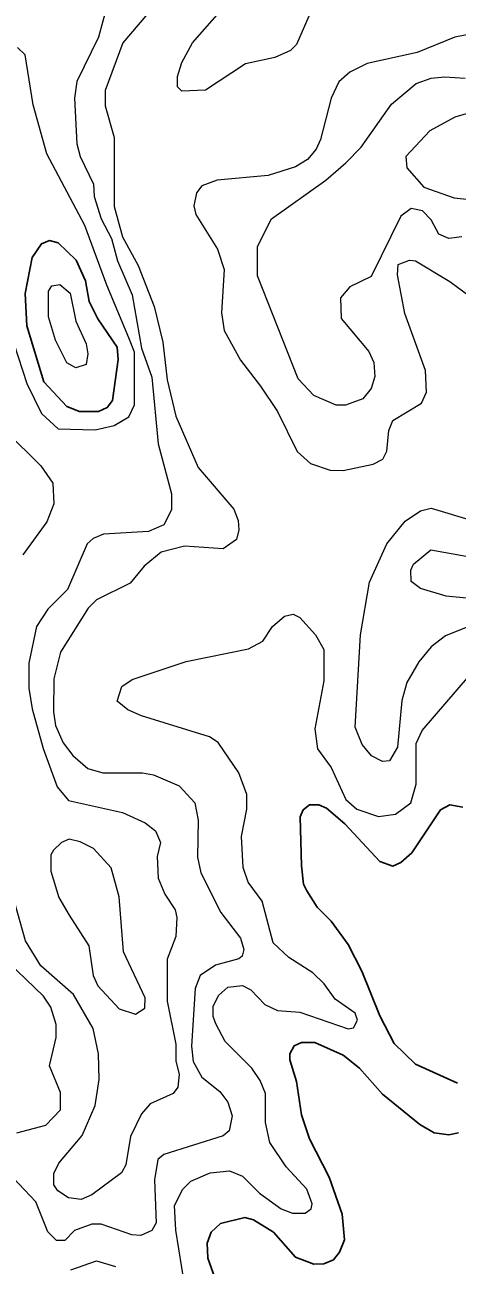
# Model space of a CAD drawing. Extents: x 577 to 602.9, y 7483.8 to 7511.6.
# Drawn here: x 586.451 to 587.083, y 7506.884 to 7508.698 of the extents above; entities that cross this region are included whole.
import ezdxf

# ---------------------------------------------------------------- set-up
doc = ezdxf.new("R2010")
doc.units = 0
doc.header["$LTSCALE"] = 0.032
doc.layers.add('1', color=7, linetype='Continuous', lineweight=25)
doc.layers.add('2', color=7, linetype='Continuous', lineweight=13)

msp = doc.modelspace()

# ---------------------------------------------------------------- linework, layer by layer
at = {"layer": '1'}
msp.add_lwpolyline([(586.479, 7508.1758), (586.4541, 7508.2577), (586.4517, 7508.3054), (586.4621, 7508.3579), (586.4756, 7508.3777), (586.4875, 7508.3825), (586.5002, 7508.3793), (586.5265, 7508.3539), (586.54, 7508.3237), (586.5455, 7508.2935), (586.5583, 7508.268), (586.5861, 7508.2267), (586.5877, 7508.2084), (586.5797, 7508.1487), (586.5718, 7508.1384), (586.5591, 7508.1328), (586.5312, 7508.1328), (586.5129, 7508.14)], close=True, dxfattribs=at)
for points in [[(587.0839, 7507.15), (587.0227, 7507.1778), (586.9916, 7507.208), (586.9702, 7507.2486), (586.9439, 7507.3138), (586.9241, 7507.3528), (586.8994, 7507.387), (586.8787, 7507.4076), (586.8636, 7507.4315), (586.8588, 7507.441), (586.8557, 7507.4681), (586.8541, 7507.5396), (586.8581, 7507.55), (586.8676, 7507.5571), (586.8811, 7507.5571), (586.8922, 7507.5524), (586.9193, 7507.5293), (586.9702, 7507.4744), (586.9893, 7507.4673), (587.0012, 7507.4728), (587.0171, 7507.4871), (587.0592, 7507.55), (587.0728, 7507.5571), (587.0918, 7507.5539)], [(586.7181, 7506.9162), (586.7237, 7506.9321), (586.7372, 7506.9448), (586.773, 7506.9536), (586.7857, 7506.9504), (586.8151, 7506.9321), (586.8469, 7506.8955), (586.874, 7506.8852), (586.8883, 7506.886), (586.9026, 7506.8916), (586.9113, 7506.9027), (586.9185, 7506.921), (586.9153, 7506.9584), (586.8962, 7507.0124), (586.8676, 7507.0689), (586.8557, 7507.1039), (586.8485, 7507.1524), (586.839, 7507.1842), (586.839, 7507.1929), (586.8453, 7507.2049), (586.8557, 7507.2096), (586.8755, 7507.2096), (586.9169, 7507.1913), (586.9408, 7507.1723), (586.9741, 7507.1341), (587.029, 7507.0896), (587.0497, 7507.0776), (587.0712, 7507.0745), (587.0855, 7507.0776)], [(586.7459, 7506.8192), (586.7189, 7506.8939), (586.7181, 7506.9162)]]:
    msp.add_lwpolyline(points, dxfattribs=at)
at = {"layer": '2'}
for points in [[(586.5782, 7508.7507), (586.5591, 7508.6799), (586.5273, 7508.6155), (586.5241, 7508.5909), (586.5273, 7508.5241), (586.532, 7508.5058), (586.5519, 7508.4652), (586.5527, 7508.4469), (586.563, 7508.4143), (586.5782, 7508.3857), (586.5869, 7508.3531), (586.6084, 7508.303), (586.6219, 7508.2251), (586.637, 7508.1829), (586.6465, 7508.0851), (586.6656, 7508.012), (586.6656, 7507.9889), (586.6545, 7507.9666), (586.6322, 7507.9571), (586.5662, 7507.9531), (586.5511, 7507.9468), (586.5424, 7507.9388), (586.5137, 7507.872), (586.4851, 7507.8434), (586.4684, 7507.8179), (586.4573, 7507.7647), (586.4573, 7507.7281), (586.4621, 7507.6979), (586.478, 7507.6398), (586.4986, 7507.5834), (586.5153, 7507.5635), (586.5941, 7507.546), (586.6275, 7507.5309), (586.6426, 7507.519), (586.6497, 7507.5023), (586.6449, 7507.4816), (586.6465, 7507.4498), (586.6561, 7507.4267), (586.6712, 7507.4037), (586.6736, 7507.3925), (586.672, 7507.3647), (586.6593, 7507.3313), (586.6593, 7507.2701), (586.672, 7507.2072), (586.672, 7507.1826), (586.6768, 7507.1627), (586.6752, 7507.1444), (586.668, 7507.1349), (586.6346, 7507.1198), (586.6219, 7507.1055), (586.606, 7507.0721), (586.5988, 7507.0307), (586.5925, 7507.0188), (586.5495, 7506.987), (586.5336, 7506.9798), (586.5153, 7506.9822), (586.4994, 7506.9926), (586.4939, 7507.0013), (586.4939, 7507.018)], [(586.6394, 7508.7244), (586.5948, 7508.672), (586.5686, 7508.602), (586.5686, 7508.5797), (586.5821, 7508.5336), (586.5821, 7508.4326), (586.5941, 7508.3881), (586.6171, 7508.3459), (586.6402, 7508.2863), (586.6529, 7508.2338), (586.6593, 7508.179), (586.672, 7508.1257), (586.7046, 7508.0509), (586.7571, 7507.9897), (586.7634, 7507.973), (586.7642, 7507.9595), (586.761, 7507.9452), (586.7412, 7507.9317), (586.6847, 7507.9356), (586.6505, 7507.9269), (586.6259, 7507.9062), (586.6052, 7507.8816), (586.5559, 7507.8569), (586.544, 7507.845), (586.5034, 7507.7806), (586.4939, 7507.7416), (586.4931, 7507.6931), (586.4962, 7507.6732), (586.5074, 7507.6478), (586.5217, 7507.6295), (586.5432, 7507.6104), (586.5654, 7507.604), (586.6235, 7507.604), (586.6394, 7507.6009), (586.6768, 7507.585), (586.6998, 7507.5603), (586.7046, 7507.5349), (586.7038, 7507.4808), (586.7086, 7507.4577), (586.738, 7507.3997), (586.7666, 7507.3623), (586.7714, 7507.3456), (586.769, 7507.3361), (586.7642, 7507.3321), (586.73, 7507.3225), (586.7078, 7507.3074), (586.7006, 7507.2884), (586.695, 7507.2041), (586.6974, 7507.1818), (586.7102, 7507.1587), (586.7364, 7507.1381), (586.7483, 7507.1222), (586.7547, 7507.1023), (586.7503, 7507.0804), (586.7411, 7507.0731)], [(586.8668, 7508.7109), (586.8485, 7508.6696), (586.8398, 7508.6608), (586.8167, 7508.6505), (586.7738, 7508.641), (586.7157, 7508.6028), (586.6807, 7508.6012), (586.6744, 7508.6076), (586.6744, 7508.6227), (586.6807, 7508.6433), (586.6966, 7508.672), (586.7435, 7508.7252)], [(587.1157, 7508.6871), (587.0799, 7508.6799), (587.025, 7508.6576), (586.9519, 7508.6417), (586.9264, 7508.629), (586.9105, 7508.6147), (586.8994, 7508.5909), (586.8835, 7508.5304), (586.8771, 7508.5161), (586.8644, 7508.501), (586.8469, 7508.4907), (586.8072, 7508.4779), (586.7324, 7508.4708), (586.7102, 7508.4628), (586.7022, 7508.4525), (586.6982, 7508.4334), (586.7014, 7508.4207), (586.7332, 7508.3698), (586.7428, 7508.3404), (586.7388, 7508.2768), (586.7428, 7508.2513), (586.7666, 7508.2076), (586.796, 7508.1694), (586.8207, 7508.1328), (586.8493, 7508.074), (586.8692, 7508.0565), (586.8978, 7508.047), (586.9169, 7508.0462), (586.9606, 7508.0557), (586.9749, 7508.0629), (586.9805, 7508.0748), (586.9837, 7508.105), (586.9893, 7508.1193), (587.0314, 7508.1448), (587.0386, 7508.1607), (587.037, 7508.1925), (587.0068, 7508.276), (586.9964, 7508.3324), (586.9972, 7508.3475), (587.0139, 7508.3539), (587.0227, 7508.3531), (587.0728, 7508.3229), (587.1395, 7508.2736)], [(586.4096, 7508.3102), (586.4541, 7508.1734), (586.4756, 7508.1297), (586.5002, 7508.1074), (586.5543, 7508.1058), (586.5821, 7508.1122), (586.6036, 7508.1249), (586.6115, 7508.1424), (586.6115, 7508.2195), (586.6036, 7508.2402), (586.571, 7508.3173), (586.5392, 7508.4048), (586.4835, 7508.5097), (586.4636, 7508.5813), (586.4517, 7508.6545), (586.4406, 7508.6648)], [(587.0902, 7508.3881), (587.0712, 7508.3857), (587.0568, 7508.3921), (587.0457, 7508.4127), (587.033, 7508.4263), (587.0163, 7508.4294), (587.0012, 7508.4183), (586.9575, 7508.33), (586.9264, 7508.3149), (586.9129, 7508.299), (586.9137, 7508.2688), (586.9543, 7508.2203), (586.9614, 7508.2044), (586.963, 7508.1837), (586.9575, 7508.1662), (586.9455, 7508.1511), (586.9201, 7508.1416), (586.9066, 7508.1416), (586.874, 7508.1559), (586.8509, 7508.1805), (586.7913, 7508.3308), (586.7913, 7508.3738), (586.8119, 7508.4143), (586.8915, 7508.4708), (586.9209, 7508.4962), (586.9431, 7508.5193), (586.9877, 7508.5821), (587.0234, 7508.6123), (587.0457, 7508.6203), (587.0648, 7508.6219), (587.095, 7508.6203)], [(587.1539, 7508.5845), (587.0799, 7508.563), (587.0433, 7508.5431), (587.0083, 7508.5055), (587.0099, 7508.4891), (587.0347, 7508.4605), (587.079, 7508.4453), (587.1463, 7508.4379)], [(586.4239, 7508.1034), (586.4748, 7508.0533), (586.4923, 7508.0279), (586.4939, 7507.9977), (586.4835, 7507.9714), (586.4485, 7507.9229)], [(587.1038, 7507.8195), (587.0664, 7507.8044), (587.0457, 7507.7885), (587.0274, 7507.7663), (587.0099, 7507.736), (587.0028, 7507.7098), (586.9964, 7507.6414), (586.9845, 7507.6215), (586.9741, 7507.6207), (586.9582, 7507.6287), (586.9447, 7507.6454), (586.9344, 7507.6708), (586.9423, 7507.806), (586.9551, 7507.8831), (586.9805, 7507.9388), (587.0075, 7507.9722), (587.0298, 7507.9873), (587.0457, 7507.9913), (587.1054, 7507.973)], [(587.1714, 7507.8521), (587.0672, 7507.8625), (587.0298, 7507.8736), (587.0163, 7507.8839), (587.0155, 7507.9006), (587.0195, 7507.9094), (587.0449, 7507.9301), (587.1292, 7507.915)], [(586.7221, 7507.0188), (586.7507, 7507.022), (586.7698, 7507.014), (586.7944, 7506.9894), (586.8262, 7506.9663), (586.8429, 7506.9599), (586.8612, 7506.9599), (586.87, 7506.9663), (586.8716, 7506.9735), (586.8636, 7506.9949), (586.8334, 7507.0275), (586.8095, 7507.0633), (586.8032, 7507.0927), (586.8032, 7507.1349), (586.7952, 7507.154), (586.7833, 7507.1723), (586.7443, 7507.2112), (586.7308, 7507.2367), (586.7268, 7507.2478), (586.7268, 7507.2629), (586.7348, 7507.2788), (586.7483, 7507.2907), (586.7698, 7507.2931), (586.7817, 7507.2868), (586.8024, 7507.2653), (586.8207, 7507.2565), (586.8533, 7507.2542), (586.9241, 7507.2295), (586.932, 7507.2311), (586.9376, 7507.2422), (586.9344, 7507.2526), (586.905, 7507.2732), (586.8891, 7507.2955), (586.8724, 7507.3114), (586.8374, 7507.3337), (586.8143, 7507.3552), (586.7984, 7507.4164), (586.7777, 7507.4442), (586.7706, 7507.4657), (586.7682, 7507.511), (586.7761, 7507.5508), (586.7761, 7507.5722), (586.7642, 7507.604), (586.734, 7507.6486), (586.7213, 7507.6565), (586.6219, 7507.6875), (586.602, 7507.6963), (586.5861, 7507.709), (586.5933, 7507.7305), (586.6084, 7507.7408), (586.6871, 7507.7671), (586.7785, 7507.7853), (586.7992, 7507.7965), (586.8135, 7507.8179), (586.831, 7507.8331), (586.8437, 7507.8362), (586.8533, 7507.8315), (586.8763, 7507.806), (586.8883, 7507.7845), (586.8883, 7507.7384), (586.8755, 7507.6685), (586.8795, 7507.639), (586.8994, 7507.612), (586.9209, 7507.5651), (586.9368, 7507.5508), (586.9686, 7507.5404), (586.9932, 7507.5436), (587.0155, 7507.5603), (587.0234, 7507.5873), (587.0234, 7507.647), (587.0322, 7507.6661), (587.1014, 7507.7464)], [(586.4939, 7507.018), (586.501, 7507.0331), (586.5352, 7507.0737), (586.5543, 7507.1174), (586.5599, 7507.1556), (586.5591, 7507.1929), (586.5511, 7507.2303), (586.5225, 7507.2796), (586.4748, 7507.3218), (586.4525, 7507.3583), (586.4366, 7507.414)], [(586.4398, 7507.0776), (586.4819, 7507.0888), (586.5034, 7507.111), (586.5034, 7507.1365), (586.4875, 7507.1754), (586.497, 7507.2168), (586.497, 7507.2359), (586.4891, 7507.2613), (586.4788, 7507.2772), (586.4271, 7507.3273)], [(586.7411, 7507.0731), (586.6545, 7507.0458), (586.6457, 7507.0387), (586.641, 7507.0085), (586.6434, 7506.9456), (586.637, 7506.9345), (586.6211, 7506.9273), (586.6076, 7506.9281), (586.563, 7506.944), (586.5495, 7506.944), (586.5241, 7506.9345), (586.5098, 7506.9202), (586.4978, 7506.9202), (586.4851, 7506.9329), (586.4676, 7506.9766), (586.4342, 7507.0116)], [(586.6855, 7506.8534), (586.672, 7506.9353), (586.6704, 7506.9711), (586.6823, 7506.9949), (586.6942, 7507.0069), (586.7221, 7507.0188)], [(586.5185, 7506.8772), (586.5559, 7506.89), (586.5837, 7506.882)]]:
    msp.add_lwpolyline(points, dxfattribs=at)
for points in [[(586.5408, 7508.2314), (586.5432, 7508.2171), (586.5408, 7508.2012), (586.5257, 7508.1964), (586.5129, 7508.2036), (586.4962, 7508.237), (586.4859, 7508.2712), (586.4859, 7508.3086), (586.4907, 7508.3165), (586.5026, 7508.3181), (586.5178, 7508.3058), (586.5257, 7508.2648)], [(586.5161, 7507.3957), (586.5448, 7507.3512), (586.5511, 7507.3074), (586.5583, 7507.2923), (586.5893, 7507.2589), (586.6131, 7507.251), (586.6267, 7507.2597), (586.6275, 7507.2748), (586.5956, 7507.3424), (586.5893, 7507.4227), (586.5774, 7507.4649), (586.5519, 7507.4935), (586.532, 7507.5031), (586.5161, 7507.507), (586.505, 7507.5023), (586.4931, 7507.4911), (586.4891, 7507.484), (586.4891, 7507.4601), (586.501, 7507.4219)]]:
    msp.add_lwpolyline(points, close=True, dxfattribs=at)

doc.saveas('drawing.dxf')
